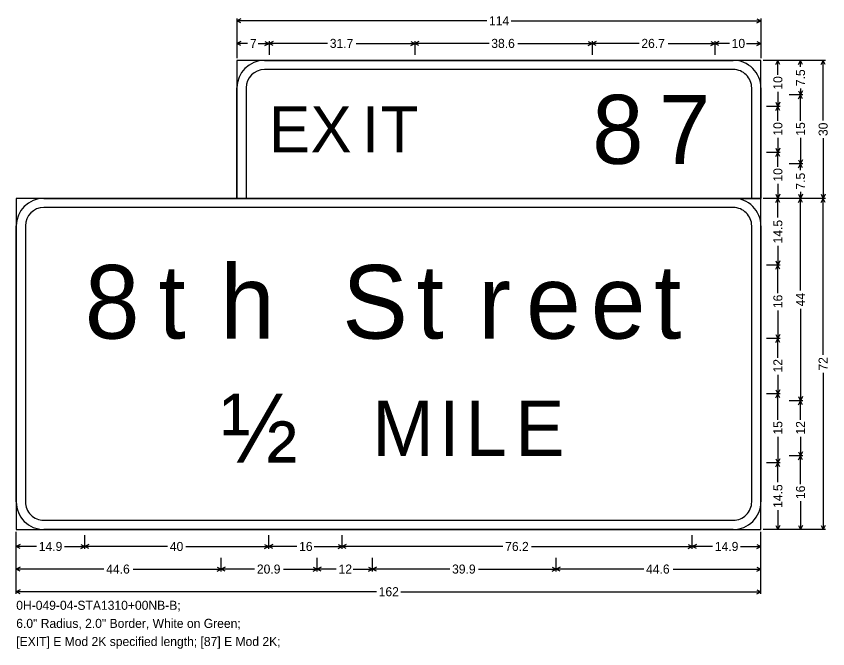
# Model space of a CAD drawing. Extents: x 667331 to 731245, y 738830 to 753817.
# Drawn here: x 728451.3 to 728769.1, y 749032.7 to 749280.2 of the extents above; entities that cross this region are included whole.
import ezdxf

# ---------------------------------------------------------------- set-up
doc = ezdxf.new("R2010")
doc.units = 0
doc.layers.add('R_SIGN', color=7, linetype='Continuous')

msp = doc.modelspace()

# ---------------------------------------------------------------- linework, layer by layer
at = {"layer": 'R_SIGN'}
for p, q in [((728537.68, 749279.34), (728537.68, 749263.84)), ((728539.26, 749279.24), (728537.68, 749278.45)), ((728635.52, 749278.45), (728537.68, 749278.45)), ((728539.26, 749277.66), (728537.68, 749278.45)), ((728645.03, 749278.45), (728742.88, 749278.45)), ((728741.29, 749279.24), (728742.88, 749278.45)), ((728741.29, 749277.66), (728742.88, 749278.45)), ((728742.88, 749279.34), (728742.88, 749263.84)), ((728537.68, 749270.48), (728537.68, 749265.16)), ((728539.26, 749270.39), (728537.68, 749269.59)), ((728541.9, 749269.59), (728537.68, 749269.59)), ((728539.26, 749268.8), (728537.68, 749269.59)), ((728546.06, 749269.59), (728550.28, 749269.59)), ((728548.69, 749270.39), (728550.28, 749269.59)), ((728548.69, 749268.8), (728550.28, 749269.59)), ((728550.28, 749270.48), (728550.28, 749265.16)), ((728551.86, 749270.39), (728550.28, 749269.59)), ((728573.17, 749269.59), (728550.28, 749269.59)), ((728551.86, 749268.8), (728550.28, 749269.59)), ((728584.44, 749269.59), (728607.34, 749269.59)), ((728605.75, 749270.39), (728607.34, 749269.59)), ((728605.75, 749268.8), (728607.34, 749269.59)), ((728607.34, 749270.48), (728607.34, 749265.16)), ((728608.92, 749270.39), (728607.34, 749269.59)), ((728636.42, 749269.59), (728607.34, 749269.59)), ((728608.92, 749268.8), (728607.34, 749269.59)), ((728647.74, 749269.59), (728676.82, 749269.59)), ((728675.23, 749270.39), (728676.82, 749269.59)), ((728675.23, 749268.8), (728676.82, 749269.59)), ((728676.82, 749270.48), (728676.82, 749265.16)), ((728678.4, 749270.39), (728676.82, 749269.59)), ((728695.18, 749269.59), (728676.82, 749269.59)), ((728678.4, 749268.8), (728676.82, 749269.59)), ((728706.52, 749269.59), (728724.88, 749269.59)), ((728723.29, 749270.39), (728724.88, 749269.59)), ((728723.29, 749268.8), (728724.88, 749269.59)), ((728724.88, 749270.48), (728724.88, 749265.16)), ((728724.88, 749270.48), (728724.88, 749265.16)), ((728726.46, 749270.39), (728724.88, 749269.59)), ((728730.53, 749269.59), (728724.88, 749269.59)), ((728726.46, 749268.8), (728724.88, 749269.59)), ((728737.22, 749269.59), (728742.88, 749269.59)), ((728741.29, 749270.39), (728742.88, 749269.59)), ((728741.29, 749268.8), (728742.88, 749269.59)), ((728742.88, 749270.48), (728742.88, 749265.16)), ((728768.13, 749262.95), (728743.76, 749262.95)), ((728750.41, 749262.95), (728745.09, 749262.95)), ((728748.73, 749261.37), (728749.52, 749262.95)), ((728749.52, 749257.29), (728749.52, 749262.95)), ((728750.31, 749261.37), (728749.52, 749262.95)), ((728759.27, 749262.95), (728753.95, 749262.95)), ((728757.59, 749261.37), (728758.38, 749262.95)), ((728758.38, 749260.42), (728758.38, 749262.95)), ((728759.17, 749261.37), (728758.38, 749262.95)), ((728766.45, 749261.37), (728767.24, 749262.95)), ((728767.24, 749239.45), (728767.24, 749262.95)), ((728768.03, 749261.37), (728767.24, 749262.95)), ((728749.52, 749250.61), (728749.52, 749244.95)), ((728759.27, 749249.45), (728753.95, 749249.45)), ((728757.59, 749251.03), (728758.38, 749249.45)), ((728757.59, 749247.87), (728758.38, 749249.45)), ((728758.38, 749251.97), (728758.38, 749249.45)), ((728759.17, 749251.03), (728758.38, 749249.45)), ((728758.38, 749239.3), (728758.38, 749249.45)), ((728759.17, 749247.87), (728758.38, 749249.45)), ((728748.73, 749246.53), (728749.52, 749244.95)), ((728750.31, 749246.53), (728749.52, 749244.95)), ((728750.41, 749244.95), (728745.09, 749244.95)), ((728748.73, 749243.37), (728749.52, 749244.95)), ((728749.52, 749239.29), (728749.52, 749244.95)), ((728750.31, 749243.37), (728749.52, 749244.95)), ((728749.52, 749232.61), (728749.52, 749226.95)), ((728758.38, 749232.6), (728758.38, 749222.45)), ((728767.24, 749232.45), (728767.24, 749208.95)), ((728750.41, 749226.95), (728745.09, 749226.95)), ((728750.41, 749226.95), (728745.09, 749226.95)), ((728748.73, 749228.53), (728749.52, 749226.95)), ((728748.73, 749225.37), (728749.52, 749226.95)), ((728750.31, 749228.53), (728749.52, 749226.95)), ((728749.52, 749221.29), (728749.52, 749226.95)), ((728750.31, 749225.37), (728749.52, 749226.95)), ((728757.59, 749224.03), (728758.38, 749222.45)), ((728759.17, 749224.03), (728758.38, 749222.45)), ((728759.27, 749222.45), (728753.95, 749222.45)), ((728759.27, 749222.45), (728753.95, 749222.45)), ((728757.59, 749220.87), (728758.38, 749222.45)), ((728758.38, 749219.92), (728758.38, 749222.45)), ((728759.17, 749220.87), (728758.38, 749222.45)), ((728749.52, 749214.61), (728749.52, 749208.95)), ((728758.38, 749211.47), (728758.38, 749208.95)), ((728768.13, 749208.95), (728743.76, 749208.95)), ((728768.13, 749208.95), (728743.76, 749208.95)), ((728750.41, 749208.95), (728745.09, 749208.95)), ((728750.41, 749208.95), (728745.09, 749208.95)), ((728748.73, 749210.53), (728749.52, 749208.95)), ((728748.73, 749207.37), (728749.52, 749208.95)), ((728750.31, 749210.53), (728749.52, 749208.95)), ((728749.52, 749201.39), (728749.52, 749208.95)), ((728750.31, 749207.37), (728749.52, 749208.95)), ((728759.27, 749208.95), (728753.95, 749208.95)), ((728759.27, 749208.95), (728753.95, 749208.95)), ((728757.59, 749210.53), (728758.38, 749208.95)), ((728757.59, 749207.37), (728758.38, 749208.95)), ((728759.17, 749210.53), (728758.38, 749208.95)), ((728758.38, 749172.93), (728758.38, 749208.95)), ((728759.17, 749207.37), (728758.38, 749208.95)), ((728766.45, 749210.53), (728767.24, 749208.95)), ((728766.45, 749207.37), (728767.24, 749208.95)), ((728768.03, 749210.53), (728767.24, 749208.95)), ((728767.24, 749147.64), (728767.24, 749208.95)), ((728768.03, 749207.37), (728767.24, 749208.95)), ((728749.52, 749190.41), (728749.52, 749182.85)), ((728750.41, 749182.85), (728745.09, 749182.85)), ((728748.73, 749184.43), (728749.52, 749182.85)), ((728748.73, 749181.27), (728749.52, 749182.85)), ((728750.31, 749184.43), (728749.52, 749182.85)), ((728749.52, 749171.82), (728749.52, 749182.85)), ((728750.31, 749181.27), (728749.52, 749182.85)), ((728749.52, 749165.08), (728749.52, 749154.05)), ((728758.38, 749165.77), (728758.38, 749129.75)), ((728750.41, 749154.05), (728745.09, 749154.05)), ((728748.73, 749155.63), (728749.52, 749154.05)), ((728748.73, 749152.47), (728749.52, 749154.05)), ((728750.31, 749155.63), (728749.52, 749154.05)), ((728749.52, 749146.58), (728749.52, 749154.05)), ((728750.31, 749152.47), (728749.52, 749154.05)), ((728749.52, 749139.91), (728749.52, 749132.45)), ((728767.24, 749140.66), (728767.24, 749079.35)), ((728750.41, 749132.45), (728745.09, 749132.45)), ((728748.73, 749134.03), (728749.52, 749132.45)), ((728748.73, 749130.87), (728749.52, 749132.45)), ((728750.31, 749134.03), (728749.52, 749132.45)), ((728749.52, 749122.3), (728749.52, 749132.45)), ((728750.31, 749130.87), (728749.52, 749132.45)), ((728759.27, 749129.75), (728753.95, 749129.75)), ((728757.59, 749131.33), (728758.38, 749129.75)), ((728757.59, 749128.17), (728758.38, 749129.75)), ((728759.17, 749131.33), (728758.38, 749129.75)), ((728758.38, 749122.28), (728758.38, 749129.75)), ((728759.17, 749128.17), (728758.38, 749129.75)), ((728749.52, 749115.6), (728749.52, 749105.45)), ((728758.38, 749115.61), (728758.38, 749108.15)), ((728757.59, 749109.73), (728758.38, 749108.15)), ((728759.17, 749109.73), (728758.38, 749108.15)), ((728748.73, 749107.03), (728749.52, 749105.45)), ((728750.31, 749107.03), (728749.52, 749105.45)), ((728759.27, 749108.15), (728753.95, 749108.15)), ((728759.27, 749108.15), (728753.95, 749108.15)), ((728757.59, 749106.57), (728758.38, 749108.15)), ((728758.38, 749097.12), (728758.38, 749108.15)), ((728759.17, 749106.57), (728758.38, 749108.15)), ((728750.41, 749105.45), (728745.09, 749105.45)), ((728750.41, 749105.45), (728745.09, 749105.45)), ((728748.73, 749103.87), (728749.52, 749105.45)), ((728749.52, 749097.89), (728749.52, 749105.45)), ((728750.31, 749103.87), (728749.52, 749105.45)), ((728758.38, 749090.38), (728758.38, 749079.35)), ((728749.52, 749086.91), (728749.52, 749079.35)), ((728748.73, 749080.93), (728749.52, 749079.35)), ((728750.31, 749080.93), (728749.52, 749079.35)), ((728757.59, 749080.93), (728758.38, 749079.35)), ((728759.17, 749080.93), (728758.38, 749079.35)), ((728766.45, 749080.93), (728767.24, 749079.35)), ((728768.03, 749080.93), (728767.24, 749079.35)), ((728451.28, 749054.1), (728451.28, 749078.46)), ((728742.88, 749054.1), (728742.88, 749078.46)), ((728768.13, 749079.35), (728743.76, 749079.35)), ((728750.41, 749079.35), (728745.09, 749079.35)), ((728759.27, 749079.35), (728753.95, 749079.35)), ((728451.28, 749071.82), (728451.28, 749077.14)), ((728478.13, 749071.82), (728478.13, 749077.14)), ((728550.13, 749071.82), (728550.13, 749077.14)), ((728578.93, 749071.82), (728578.93, 749077.14)), ((728716.02, 749071.82), (728716.02, 749077.14)), ((728716.02, 749071.82), (728716.02, 749077.14)), ((728742.88, 749071.82), (728742.88, 749077.14)), ((728452.86, 749073.5), (728451.28, 749072.71)), ((728459.22, 749072.71), (728451.28, 749072.71)), ((728452.86, 749071.91), (728451.28, 749072.71)), ((728470.19, 749072.71), (728478.13, 749072.71)), ((728476.55, 749073.5), (728478.13, 749072.71)), ((728476.55, 749071.91), (728478.13, 749072.71)), ((728479.72, 749073.5), (728478.13, 749072.71)), ((728510.55, 749072.71), (728478.13, 749072.71)), ((728479.72, 749071.91), (728478.13, 749072.71)), ((728517.72, 749072.71), (728550.13, 749072.71)), ((728548.55, 749073.5), (728550.13, 749072.71)), ((728548.55, 749071.91), (728550.13, 749072.71)), ((728551.72, 749073.5), (728550.13, 749072.71)), ((728561.16, 749072.71), (728550.13, 749072.71)), ((728551.72, 749071.91), (728550.13, 749072.71)), ((728567.91, 749072.71), (728578.93, 749072.71)), ((728577.35, 749073.5), (728578.93, 749072.71)), ((728577.35, 749071.91), (728578.93, 749072.71)), ((728580.52, 749073.5), (728578.93, 749072.71)), ((728641.85, 749072.71), (728578.93, 749072.71)), ((728580.52, 749071.91), (728578.93, 749072.71)), ((728653.1, 749072.71), (728716.02, 749072.71)), ((728714.44, 749073.5), (728716.02, 749072.71)), ((728714.44, 749071.91), (728716.02, 749072.71)), ((728717.61, 749073.5), (728716.02, 749072.71)), ((728723.96, 749072.71), (728716.02, 749072.71)), ((728717.61, 749071.91), (728716.02, 749072.71)), ((728734.94, 749072.71), (728742.88, 749072.71)), ((728741.29, 749073.5), (728742.88, 749072.71)), ((728741.29, 749071.91), (728742.88, 749072.71)), ((728451.28, 749062.96), (728451.28, 749068.28)), ((728531.48, 749062.96), (728531.48, 749068.28)), ((728569.15, 749062.96), (728569.15, 749068.28)), ((728590.75, 749062.96), (728590.75, 749068.28)), ((728662.67, 749062.96), (728662.67, 749068.28)), ((728662.67, 749062.96), (728662.67, 749068.28)), ((728742.88, 749062.96), (728742.88, 749068.28)), ((728452.86, 749064.64), (728451.28, 749063.85)), ((728485.63, 749063.85), (728451.28, 749063.85)), ((728452.86, 749063.06), (728451.28, 749063.85)), ((728497.13, 749063.85), (728531.48, 749063.85)), ((728529.9, 749064.64), (728531.48, 749063.85)), ((728529.9, 749063.06), (728531.48, 749063.85)), ((728533.07, 749064.64), (728531.48, 749063.85)), ((728544.63, 749063.85), (728531.48, 749063.85)), ((728533.07, 749063.06), (728531.48, 749063.85)), ((728556, 749063.85), (728569.15, 749063.85)), ((728567.56, 749064.64), (728569.15, 749063.85)), ((728567.56, 749063.06), (728569.15, 749063.85)), ((728570.73, 749064.64), (728569.15, 749063.85)), ((728576.61, 749063.85), (728569.15, 749063.85)), ((728570.73, 749063.06), (728569.15, 749063.85)), ((728583.28, 749063.85), (728590.75, 749063.85)), ((728589.16, 749064.64), (728590.75, 749063.85)), ((728589.16, 749063.06), (728590.75, 749063.85)), ((728592.33, 749064.64), (728590.75, 749063.85)), ((728621.07, 749063.85), (728590.75, 749063.85)), ((728592.33, 749063.06), (728590.75, 749063.85)), ((728632.35, 749063.85), (728662.67, 749063.85)), ((728661.09, 749064.64), (728662.67, 749063.85)), ((728661.09, 749063.06), (728662.67, 749063.85)), ((728664.26, 749064.64), (728662.67, 749063.85)), ((728697.03, 749063.85), (728662.67, 749063.85)), ((728664.26, 749063.06), (728662.67, 749063.85)), ((728708.52, 749063.85), (728742.88, 749063.85)), ((728741.29, 749064.64), (728742.88, 749063.85)), ((728741.29, 749063.06), (728742.88, 749063.85)), ((728452.86, 749055.78), (728451.28, 749054.99)), ((728741.29, 749055.78), (728742.88, 749054.99)), ((728592.32, 749054.99), (728451.28, 749054.99)), ((728452.86, 749054.2), (728451.28, 749054.99)), ((728601.83, 749054.99), (728742.88, 749054.99)), ((728741.29, 749054.2), (728742.88, 749054.99))]:
    msp.add_line(p, q, dxfattribs=at)
for points in [[(728537.68, 749208.95), (728742.88, 749208.95), (728742.88, 749262.95), (728537.68, 749262.95), (728537.68, 749208.95), (728537.68, 749208.95)], [(728548.48, 749262.95), (728732.08, 749262.95)], [(728732.08, 749259.35), (728548.48, 749259.35)], [(728537.68, 749208.95), (728537.68, 749252.15)], [(728541.28, 749252.15), (728541.28, 749208.95)], [(728739.28, 749208.95), (728739.28, 749252.15)], [(728742.88, 749252.15), (728742.88, 749208.95)], [(728451.28, 749079.35), (728742.88, 749079.35), (728742.88, 749208.95), (728451.28, 749208.95), (728451.28, 749079.35), (728451.28, 749079.35)], [(728462.08, 749208.95), (728732.08, 749208.95)], [(728732.08, 749205.35), (728462.08, 749205.35)], [(728451.28, 749090.15), (728451.28, 749198.15)], [(728454.88, 749198.15), (728454.88, 749090.15)], [(728739.28, 749090.15), (728739.28, 749198.15)], [(728742.88, 749198.15), (728742.88, 749090.15)], [(728462.08, 749082.95), (728732.08, 749082.95)], [(728732.08, 749079.35), (728462.08, 749079.35)]]:
    msp.add_lwpolyline(points, dxfattribs=at)
for centre, radius, start, end in [((728548.48, 749252.15), 10.8, 90.0002, 179.9998), ((728732.08, 749252.15), 10.8, 0, 90.0002), ((728548.48, 749252.15), 7.2, 90.0002, 179.9998), ((728732.08, 749252.15), 7.2, 0, 90.0002), ((728462.08, 749198.15), 10.8, 90.0002, 179.9998), ((728732.08, 749198.15), 10.8, 0, 90.0002), ((728462.08, 749198.15), 7.2, 90.0002, 179.9998), ((728732.08, 749198.15), 7.2, 0, 90.0002), ((728462.08, 749090.15), 10.8, 179.9998, 270.0001), ((728462.08, 749090.15), 7.2, 179.9998, 270.0001), ((728732.08, 749090.15), 10.8, 270.0001, 0.0003), ((728732.08, 749090.15), 7.2, 270.0001, 0.0003)]:
    msp.add_arc(centre, radius, start, end, dxfattribs=at)

# ---------------------------------------------------------------- texts
for s, height, p in [('114', 3.543, (728636.41, 749276.68)), ('7', 3.54, (728542.78, 749267.82)), ('31.7', 3.543, (728574.06, 749267.82)), ('38.6', 3.543, (728637.3, 749267.82)), ('26.7', 3.543, (728696.06, 749267.82)), ('10', 3.543, (728731.42, 749267.82)), ('8', 27, (728676.82, 749222.45)), ('7', 27, (728703.01, 749222.45)), ('E', 18, (728550.28, 749226.95)), ('X', 18, (728566.55, 749226.95)), ('I', 18, (728586.63, 749226.95)), ('T', 18, (728594.02, 749226.95)), ('8', 28.8, (728478.13, 749154.05)), ('h', 28.8, (728531.13, 749154.05)), ('S', 28.8, (728578.93, 749154.05)), ('t', 28.8, (728506.93, 749154.05)), ('t', 28.8, (728608.02, 749154.05)), ('t', 28.8, (728701.05, 749154.05)), ('r', 28.8, (728632.21, 749154.05)), ('e', 28.8, (728650.93, 749154.05)), ('e', 28.8, (728676.28, 749154.05)), ('½', 27, (728531.48, 749105.45)), ('M', 21.6, (728590.75, 749108.15)), ('I', 21.6, (728616.88, 749108.15)), ('L', 21.6, (728627.25, 749108.15)), ('E', 21.6, (728646.69, 749108.15)), ('14.9', 3.543, (728460.11, 749070.93)), ('40', 3.543, (728511.43, 749070.93)), ('16', 3.543, (728562.05, 749070.93)), ('76.2', 3.543, (728642.74, 749070.93)), ('14.9', 3.543, (728724.85, 749070.93)), ('44.6', 3.543, (728486.52, 749062.08)), ('20.9', 3.543, (728545.52, 749062.08)), ('12', 3.543, (728577.5, 749062.08)), ('39.9', 3.543, (728621.95, 749062.08)), ('44.6', 3.543, (728697.92, 749062.08)), ('162', 3.543, (728593.21, 749053.22)), ('0H-049-04-STA1310+00NB-B; ', 3.5433, (728451.28, 749047.9)), ('6.0" Radius, 2.0" Border, White on Green; ', 3.5433, (728451.28, 749040.82)), ('[EXIT] E Mod 2K specified length; [87] E Mod 2K; ', 3.5433, (728451.28, 749033.73))]:
    msp.add_text(s, height=height, dxfattribs=at).set_placement(p)
for s, p in [('7.5', (728760.15, 749252.86)), ('10', (728751.29, 749251.49)), ('10', (728751.29, 749233.49)), ('15', (728760.15, 749233.48)), ('30', (728769.01, 749233.33)), ('10', (728751.29, 749215.49)), ('7.5', (728760.15, 749212.36)), ('14.5', (728751.29, 749191.3)), ('16', (728751.29, 749165.96)), ('44', (728760.15, 749166.66)), ('12', (728751.29, 749140.8)), ('72', (728769.01, 749141.54)), ('15', (728751.29, 749116.48)), ('12', (728760.15, 749116.5)), ('14.5', (728751.29, 749087.8)), ('16', (728760.15, 749091.26))]:
    msp.add_text(s, height=3.543, rotation=90.0002, dxfattribs=at).set_placement(p)

doc.saveas('drawing.dxf')
